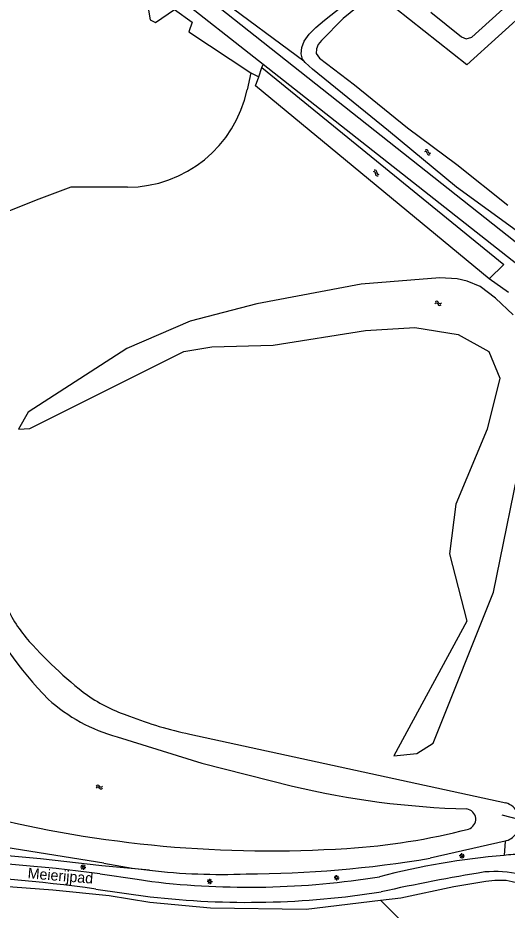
# Model space of a CAD drawing. Extents: x 135999 to 138000, y 396000 to 398501.
# Drawn here: x 136779.8 to 136894.9, y 396196.4 to 396406.2 of the extents above; entities that cross this region are included whole.
import ezdxf

# ---------------------------------------------------------------- set-up
doc = ezdxf.new("R2010")
doc.units = 0
for name, color, linetype in [('gg-anno-openbare ruimte label', 7, 'Continuous'), ('gg-knt-onverhard', 7, 'Continuous'), ('gg-knt-verharding', 7, 'Continuous'), ('gg-kntw-bovenkant insteek waterloop', 7, 'Continuous'), ('gg-kntw-waterlijn', 7, 'Continuous'), ('gg-kwrk-duiker nz buis', 7, 'Continuous'), ('gt-grn-groengrens', 7, 'Continuous'), ('gt-symb-lichtmast', 7, 'Continuous'), ('gt-symb-watersymbool', 7, 'Continuous')]:
    doc.layers.add(name, color=color, linetype=linetype)

# ---------------------------------------------------------------- blocks, each defined once
blk = doc.blocks.new('gt0-WA')
at = {"layer": 'gt-symb-watersymbool'}
for centre, start, end in [((-0.32, 0.02), 28.0725, 151.9275), ((0.43, 0.42), 208.0725, 331.9275), ((-0.32, -0.43), 28.0725, 151.9275), ((0.43, -0.03), 208.0725, 331.9275)]:
    blk.add_arc(centre, 0.425, start, end, dxfattribs=at)
blk = doc.blocks.new('gt0-LMAST')
at = {"layer": 'gt-symb-lichtmast'}
for p, q in [((-0.18, 0.17), (-0.45, 0.44)), ((-0.01, 0.25), (-0.01, 0.62)), ((0.17, 0.17), (0.44, 0.44)), ((-0.26, 0), (-0.63, 0)), ((-0.18, -0.18), (-0.45, -0.45)), ((-0.01, -0.25), (-0.01, -0.63)), ((0.44, -0.45), (0.17, -0.18)), ((0.24, 0), (0.62, 0))]:
    blk.add_line(p, q, dxfattribs=at)
blk.add_circle((-0.01, 0), 0.25, dxfattribs=at)

msp = doc.modelspace()

# ---------------------------------------------------------------- linework, layer by layer
at = {"layer": 'gg-knt-onverhard'}
msp.add_line((136916.89, 396332.72), (136837.46, 396395.3), dxfattribs=at)
for points in [[(136837.46, 396395.3), (136815.91, 396412.28), (136792.56, 396429.93)], [(136814.25, 396418.76), (136818.34, 396415.76), (136896.78, 396353.62)]]:
    msp.add_lwpolyline(points, dxfattribs=at)
at = {"layer": 'gg-knt-verharding'}
msp.add_line((136798.1, 396201.31), (136810.88, 396199.51), dxfattribs=at)
msp.add_lwpolyline([(136799.1, 396204.9), (136807.8, 396203.67), (136811.27, 396203.11)], dxfattribs=at)
for centre, radius, start, end in [((136743.42, 395782.42), 426.13, 82.493, 88.0955), ((136908.46, 396037.89), 171.96, 94.78, 104.6889), ((136908.5, 396037.29), 172.56, 93.3471, 94.7768), ((136747.38, 395843.32), 361.57, 81.9358, 88.3204), ((136834.08, 396394.64), 192.88, 263.2074, 279.1808), ((136961.16, 395766.09), 445.04, 99.2527, 102.4441), ((136891.93, 396177.58), 27.86, 77.5479, 94.7892), ((136833.79, 396399.64), 201.44, 263.471, 278.9898)]:
    msp.add_arc(centre, radius, start, end, dxfattribs=at)
at = {"layer": 'gg-kntw-bovenkant insteek waterloop'}
for p, q in [((136834.57, 396393.32), (136833.72, 396389.31)), ((136836.44, 396392.39), (136837.2, 396394.55)), ((136835.68, 396390.22), (136836.44, 396392.39)), ((136890.67, 396344.87), (136835.68, 396390.22)), ((136820.2, 396237.79), (136894.54, 396221.63)), ((136894.37, 396212.6), (136876.75, 396208.59)), ((136799.96, 396207.39), (136771.32, 396211.99))]:
    msp.add_line(p, q, dxfattribs=at)
for points in [[(136705.47, 396362.32), (136701.44, 396366.38), (136704.03, 396380.66), (136707.69, 396385.9), (136711.08, 396390.46), (136716.25, 396393.26), (136719.44, 396397.32), (136720.92, 396402.9), (136725.86, 396410.83), (136734.43, 396421.9), (136740.97, 396424.23), (136747.07, 396425.53), (136753.74, 396428.38), (136758.3, 396429.83), (136779.6, 396428.76), (136790.02, 396426.16), (136810.14, 396410.49), (136810.86, 396405.79), (136812.14, 396405.18), (136816.62, 396408.19), (136820.76, 396405.2), (136820.01, 396402.92), (136834.57, 396393.32)], [(136847.03, 396396.14), (136846.7, 396396.56), (136846.42, 396397.76), (136846.58, 396399.24), (136847.13, 396400.74), (136848.33, 396402.4), (136849.89, 396403.98), (136851.9, 396405.68), (136855.99, 396408.92), (136863.65, 396415.49), (136865.1, 396416.28)], [(136876.93, 396407.61), (136884.13, 396401.81), (136885.21, 396401.3), (136886.58, 396401.72), (136903.64, 396417.23)], [(136907.7, 396415.54), (136885.42, 396395.2), (136868.54, 396408.55)], [(136864.16, 396412.52), (136856.3, 396406.12), (136851.19, 396400.89), (136850.43, 396399.99), (136850.03, 396398.96), (136849.94, 396397.85), (136850.7, 396396.77), (136858.99, 396390.51), (136871.44, 396380.35), (136883.06, 396371.75), (136895.02, 396362.16)], [(136897.85, 396355.59), (136882.95, 396366.43), (136866.97, 396379.64), (136849.06, 396394.19), (136847.37, 396395.71), (136847.03, 396396.14)], [(136837.2, 396394.55), (136894.05, 396348.22), (136890.67, 396344.87)], [(136805.53, 396366.42), (136792.25, 396366.41), (136784.68, 396363.59), (136775.4, 396359.95), (136773.35, 396365.4), (136772.01, 396364.91), (136773.81, 396359.5), (136757.23, 396353.46)], [(136896.27, 396336.38), (136892.15, 396340.34), (136888.53, 396343.07), (136885.46, 396344.33), (136883.11, 396344.87), (136879.05, 396345.11), (136860.5, 396343.61), (136835.95, 396338.97), (136820.27, 396334.88), (136805.4, 396328.47), (136782.22, 396313.46), (136779.96, 396309.5)], [(136779.96, 396309.5), (136782.58, 396309.65), (136818.84, 396327.78), (136825.38, 396328.88), (136839.84, 396329.28), (136861.53, 396332.7), (136873.12, 396333.38), (136883.35, 396331.74), (136890.58, 396327.78), (136893.17, 396321.51), (136890.17, 396309.5), (136882.8, 396291.89), (136881.3, 396280.16), (136885.4, 396264.32), (136868.21, 396232.67), (136873.66, 396233.22), (136877.48, 396235.67), (136891.67, 396271.15), (136898.83, 396306.09)]]:
    msp.add_lwpolyline(points, dxfattribs=at)
for centre, radius, start, end in [((136805.5, 396395.25), 28.83, 270.0542, 348.1013), ((136811.25, 396284.49), 38.1, 203.4024, 219.0002), ((136857.2, 396326.4), 100.25, 221.0892, 232.4635), ((136818.09, 396278.89), 38.8, 235.5173, 251.9353), ((136838.04, 396323.52), 87.57, 248.5767, 258.2427), ((136893.21, 396217.13), 4.68, 24.6548, 73.5626), ((136893.21, 396217.14), 4.69, 284.2855, 323.2674), ((136832.75, 396467.68), 262.8, 270.1537, 279.6388), ((136827.57, 396351.17), 146.4, 259.129, 263.4066), ((136827.55, 396351.05), 146.28, 263.4081, 272.312)]:
    msp.add_arc(centre, radius, start, end, dxfattribs=at)
at = {"layer": 'gg-kntw-waterlijn'}
msp.add_lwpolyline([(136803.13, 396237.11), (136823.03, 396230.96), (136844.36, 396225.55)], dxfattribs=at)
for centre, radius, start, end in [((136851.4, 396309.16), 90.26, 205.9704, 224.3947), ((136813.7, 396275.63), 39.94, 227.8514, 254.652), ((136890.82, 396420.93), 200.83, 256.6245, 268.4487), ((136839.07, 396488.64), 278.33, 255.9002, 273.7322), ((136885.05, 396217.76), 2.43, 287.4315, 82.1298), ((136848.18, 396359.86), 149.23, 273.4606, 284.5899)]:
    msp.add_arc(centre, radius, start, end, dxfattribs=at)
at = {"layer": 'gg-kwrk-duiker nz buis'}
msp.add_line((136909.14, 396214.54), (136893.72, 396218.72), dxfattribs=at)
at = {"layer": 'gt-grn-groengrens'}
for p, q in [((136826.53, 396411.36), (136847.03, 396396.14)), ((136837.2, 396394.55), (136837.46, 396395.3)), ((136834.57, 396393.32), (136836.44, 396392.39)), ((136895.2, 396341.62), (136890.67, 396344.87)), ((136894.37, 396212.6), (136894.13, 396209.25)), ((136810.76, 396205.73), (136799.49, 396206.8))]:
    msp.add_line(p, q, dxfattribs=at)
for points in [[(136799.49, 396206.8), (136785.09, 396208.42), (136770.25, 396209.8), (136763.35, 396210.36), (136741.02, 396210.61), (136722.6, 396210.45), (136711.33, 396210.12), (136696.97, 396208.66), (136662.15, 396205.42), (136614.7, 396200.72), (136606.83, 396199.26), (136606.71, 396199.23), (136604.32, 396196.75)], [(136657.92, 396190.79), (136657.22, 396196.76), (136657.12, 396197.87), (136659.48, 396198.07), (136667.75, 396198.92), (136693.25, 396200.89), (136712.77, 396202.73), (136723.64, 396202.99), (136751.45, 396203.26), (136762.85, 396202.99), (136788.02, 396201.14), (136801.26, 396199.81), (136810.8, 396198.22), (136825.11, 396196.9), (136847.62, 396196.63), (136865.09, 396198.71)], [(136865.09, 396198.71), (136869.88, 396199.28), (136882.33, 396201.93), (136889.86, 396203.2), (136891.98, 396203.38), (136894.64, 396203.44), (136896.08, 396203.1), (136899.08, 396202.43), (136900.32, 396202.01)], [(136865.09, 396198.71), (136873.11, 396190.69), (136881.87, 396187.92), (136886.48, 396186.27), (136886.48, 396181.38), (136878.95, 396172.46)]]:
    msp.add_lwpolyline(points, dxfattribs=at)

# ---------------------------------------------------------------- block references
at = {"layer": 'gt-symb-lichtmast'}
for p in [(136884.23, 396209.12), (136795.13, 396206.47), (136854.77, 396203.99), (136824.91, 396203.11)]:
    msp.add_blockref('gt0-LMAST', p, dxfattribs=at)
at = {"layer": 'gt-symb-watersymbool'}
for p, rotation in [((136876.21, 396374.59), 154.0242853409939), ((136864.01, 396369.79), -39.196688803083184), ((136878.58, 396339.11), -8.105793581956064)]:
    msp.add_blockref('gt0-WA', p, dxfattribs=dict(at, rotation=rotation))
msp.add_blockref('gt0-WA', (136798.9, 396225.32), dxfattribs=at)

# ---------------------------------------------------------------- texts
at = {"layer": 'gg-anno-openbare ruimte label'}
msp.add_text('Meierijpad', height=2.5, rotation=355.3, dxfattribs=at).set_placement((136782.01, 396203.85))

doc.saveas('drawing.dxf')
